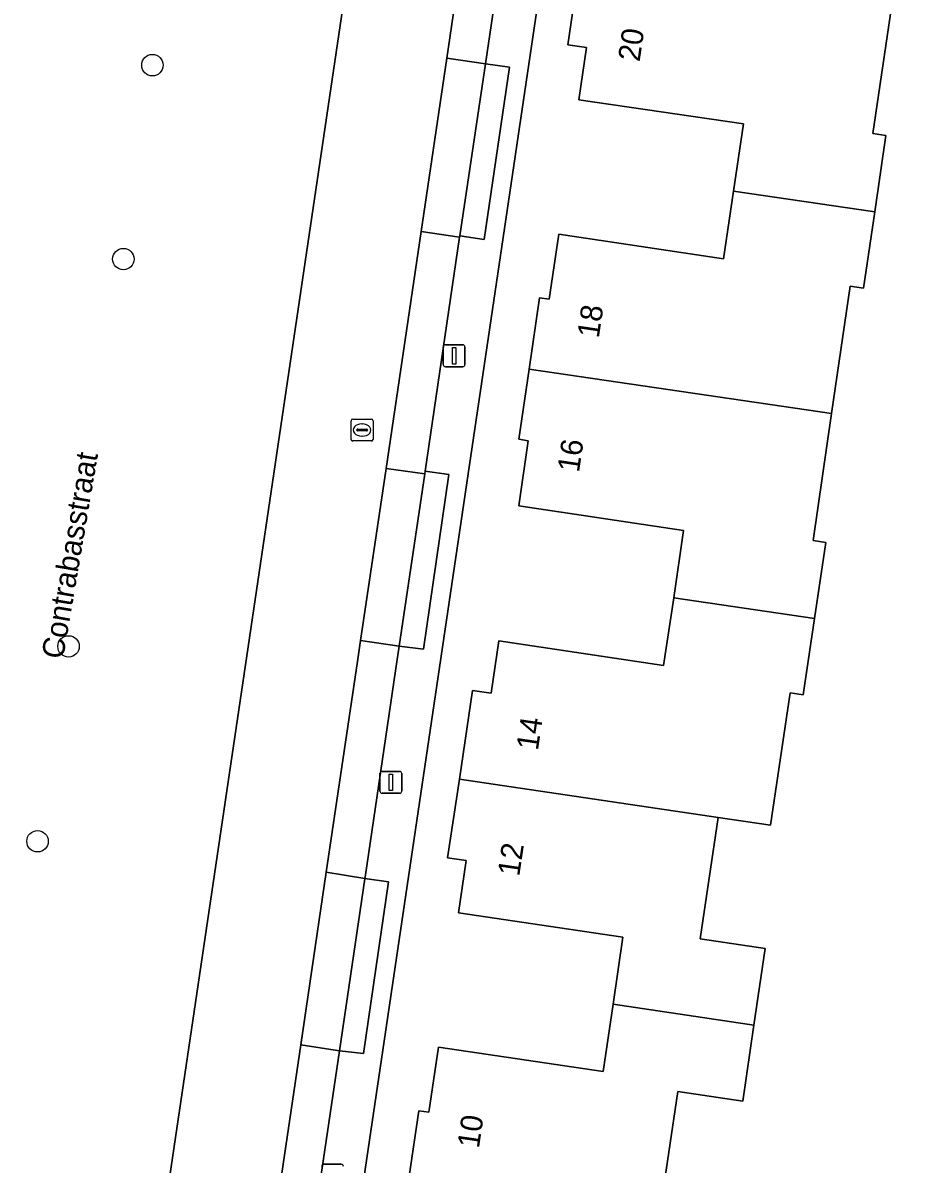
# Model space of a CAD drawing. Extents: x 164148 to 165261, y 382513 to 383432.
# Drawn here: x 164468.1 to 164508.4, y 382915.4 to 382967.4 of the extents above; entities that cross this region are included whole.
import ezdxf

# ---------------------------------------------------------------- set-up
doc = ezdxf.new("R2010")
doc.units = 0
for name, color, linetype in [('IMGEO_Boom', 7, 'Continuous'), ('IMGEO_Erf', 7, 'Continuous'), ('IMGEO_Groenvoorziening', 7, 'Continuous'), ('IMGEO_Lichtmast', 7, 'Continuous'), ('IMGEO_Openbare_ruimte_label', 7, 'Continuous'), ('IMGEO_Pand', 7, 'Continuous'), ('IMGEO_Pand_nummerreeks', 7, 'Continuous'), ('IMGEO_Parkeervlak_open', 7, 'Continuous'), ('IMGEO_Rijbaan_lokaal_open', 7, 'Continuous'), ('IMGEO_Rioolput', 7, 'Continuous'), ('IMGEO_Voetpad_open', 7, 'Continuous')]:
    doc.layers.add(name, color=color, linetype=linetype)

msp = doc.modelspace()

# ---------------------------------------------------------------- linework, layer by layer
at = {"layer": 'IMGEO_Boom'}
for centre in [(164474.021, 382965.517), (164472.696, 382956.67), (164470.195, 382939.002), (164468.782, 382930.113)]:
    msp.add_circle(centre, 0.489, dxfattribs=at)
at = {"layer": 'IMGEO_Erf'}
msp.add_lwpolyline([(164536.67, 382930.425), (164544.133, 382980.726), (164542.913, 382982.243), (164519.298, 382985.737), (164495.986, 382989.176), (164494.523, 382988.072), (164478.67, 382881.048), (164478.137, 382876.668), (164527.73, 382869.322)], close=True, dxfattribs=at)
for points in [[(164485.737, 382914.833), (164486.177, 382917.822), (164486.631, 382917.756), (164487.065, 382920.724), (164494.577, 382919.612), (164495.029, 382922.675), (164495.482, 382925.737), (164487.978, 382926.843), (164488.333, 382929.233), (164487.478, 382929.36), (164488.019, 382932.954), (164488.626, 382936.992), (164489.466, 382936.867), (164489.82, 382939.256), (164497.336, 382938.134), (164497.794, 382941.224), (164498.249, 382944.295), (164490.733, 382945.418), (164491.163, 382948.387), (164490.727, 382948.45), (164491.198, 382951.65), (164491.677, 382954.904), (164492.116, 382954.838), (164492.553, 382957.806), (164500.066, 382956.684), (164500.524, 382959.772), (164500.979, 382962.835), (164493.462, 382963.942), (164493.813, 382966.327), (164492.965, 382966.452), (164493.531, 382970.275)], [(164507.734, 382968.167), (164506.878, 382962.404), (164507.474, 382962.308), (164506.962, 382958.826), (164506.45, 382955.343), (164505.846, 382955.431), (164504.998, 382949.631), (164504.149, 382943.831), (164504.734, 382943.745), (164504.217, 382940.268), (164503.699, 382936.791), (164503.106, 382936.88), (164502.207, 382930.842), (164499.829, 382931.196), (164499.005, 382925.662), (164501.969, 382925.229), (164501.455, 382921.725), (164500.947, 382918.264), (164497.979, 382918.699), (164497.165, 382913.157)]]:
    msp.add_lwpolyline(points, dxfattribs=at)
at = {"layer": 'IMGEO_Groenvoorziening'}
msp.add_lwpolyline([(164472.108, 382896.577), (164486.03, 382990.645)], dxfattribs=at)
at = {"layer": 'IMGEO_Lichtmast'}
for p, q in [((164487.285, 382951.86), (164487.285, 382952.66)), ((164487.285, 382952.66), (164487.285, 382951.86)), ((164487.385, 382952.76), (164488.175, 382952.76)), ((164488.175, 382952.76), (164487.385, 382952.76)), ((164488.275, 382952.66), (164488.275, 382951.86)), ((164488.275, 382951.86), (164488.275, 382952.66)), ((164488.175, 382951.76), (164487.385, 382951.76)), ((164487.385, 382951.76), (164488.175, 382951.76)), ((164484.399, 382932.402), (164484.399, 382933.202)), ((164484.399, 382933.202), (164484.399, 382932.402)), ((164484.499, 382933.302), (164485.289, 382933.302)), ((164485.289, 382933.302), (164484.499, 382933.302)), ((164485.389, 382933.202), (164485.389, 382932.402)), ((164485.389, 382932.402), (164485.389, 382933.202)), ((164485.289, 382932.302), (164484.499, 382932.302)), ((164484.499, 382932.302), (164485.289, 382932.302)), ((164481.843, 382915.384), (164482.633, 382915.384)), ((164482.633, 382915.384), (164481.843, 382915.384))]:
    msp.add_line(p, q, dxfattribs=at)
for points in [[(164487.705, 382952.635), (164487.855, 382952.635), (164487.855, 382951.885), (164487.705, 382951.885), (164487.705, 382952.635)], [(164484.819, 382933.177), (164484.969, 382933.177), (164484.969, 382932.427), (164484.819, 382932.427), (164484.819, 382933.177)]]:
    msp.add_lwpolyline(points, dxfattribs=at)
for centre, start, end in [((164487.385, 382952.66), 90, 180), ((164487.385, 382952.66), 90, 180), ((164488.175, 382952.66), 0, 90), ((164488.175, 382952.66), 360, 90), ((164487.385, 382951.86), 180, 270), ((164487.385, 382951.86), 180, 270), ((164488.175, 382951.86), 270, 0), ((164488.175, 382951.86), 270, 0), ((164484.499, 382933.202), 90, 180), ((164484.499, 382933.202), 90, 180), ((164485.289, 382933.202), 0, 90), ((164485.289, 382933.202), 360, 90), ((164484.499, 382932.402), 180, 270), ((164484.499, 382932.402), 180, 270), ((164485.289, 382932.402), 270, 0), ((164485.289, 382932.402), 270, 0), ((164481.843, 382915.284), 90, 180), ((164481.843, 382915.284), 90, 180), ((164482.633, 382915.284), 0, 90), ((164482.633, 382915.284), 360, 90)]:
    msp.add_arc(centre, 0.1, start, end, dxfattribs=at)
at = {"layer": 'IMGEO_Pand'}
for points in [[(164507.734, 382968.167), (164493.531, 382970.275), (164492.965, 382966.452), (164493.813, 382966.327), (164493.462, 382963.942), (164500.979, 382962.835), (164500.524, 382959.772), (164506.962, 382958.826), (164507.474, 382962.308), (164506.878, 382962.404)], [(164505.846, 382955.431), (164506.45, 382955.343), (164506.962, 382958.826), (164500.524, 382959.772), (164500.066, 382956.684), (164492.553, 382957.806), (164492.116, 382954.838), (164491.677, 382954.904), (164491.198, 382951.65), (164504.998, 382949.631)], [(164504.998, 382949.631), (164491.198, 382951.65), (164490.727, 382948.45), (164491.163, 382948.387), (164490.733, 382945.418), (164498.249, 382944.295), (164497.794, 382941.224), (164504.217, 382940.268), (164504.734, 382943.745), (164504.149, 382943.831)], [(164503.106, 382936.88), (164503.699, 382936.791), (164504.217, 382940.268), (164497.794, 382941.224), (164497.336, 382938.134), (164489.82, 382939.256), (164489.466, 382936.867), (164488.626, 382936.992), (164488.019, 382932.954), (164499.829, 382931.196), (164502.207, 382930.842)], [(164499.829, 382931.196), (164488.019, 382932.954), (164487.478, 382929.36), (164488.333, 382929.233), (164487.978, 382926.843), (164495.482, 382925.737), (164495.029, 382922.675), (164501.455, 382921.725), (164501.969, 382925.229), (164499.005, 382925.662)], [(164497.979, 382918.699), (164500.947, 382918.264), (164501.455, 382921.725), (164495.029, 382922.675), (164494.577, 382919.612), (164487.065, 382920.724), (164486.631, 382917.756), (164486.177, 382917.822), (164485.737, 382914.833), (164497.165, 382913.157)]]:
    msp.add_lwpolyline(points, close=True, dxfattribs=at)
at = {"layer": 'IMGEO_Parkeervlak_open'}
for points in [[(164490.746, 382975.998), (164488.991, 382976.277), (164487.446, 382965.833), (164489.205, 382965.585)], [(164488.033, 382957.664), (164486.275, 382957.923), (164484.677, 382947.121), (164486.438, 382946.88), (164486.455, 382946.998)], [(164485.273, 382939.013), (164483.514, 382939.266), (164483.373, 382938.31), (164481.951, 382928.698), (164483.71, 382928.42), (164483.718, 382928.469), (164485.123, 382937.996)], [(164482.551, 382920.561), (164480.788, 382920.832), (164479.16, 382909.83), (164480.931, 382909.577)]]:
    msp.add_lwpolyline(points, close=True, dxfattribs=at)
at = {"layer": 'IMGEO_Rijbaan_lokaal_open'}
for points in [[(164486.178, 382991.604), (164486.03, 382990.645), (164472.108, 382896.577)], [(164476.532, 382892.042), (164476.696, 382893.15), (164476.868, 382894.336), (164477.996, 382901.958), (164479.16, 382909.83), (164480.788, 382920.832), (164481.951, 382928.698), (164483.373, 382938.31), (164483.514, 382939.266), (164484.677, 382947.121), (164486.275, 382957.923), (164487.446, 382965.833), (164488.991, 382976.277)]]:
    msp.add_lwpolyline(points, dxfattribs=at)
at = {"layer": 'IMGEO_Rioolput'}
for p, q in [((164483.083, 382948.447), (164483.083, 382949.299)), ((164483.158, 382949.373), (164484.01, 382949.373)), ((164483.571, 382949.153), (164483.596, 382949.153)), ((164484.084, 382949.299), (164484.084, 382948.447)), ((164483.342, 382948.867), (164483.342, 382948.879)), ((164483.78, 382948.83), (164483.382, 382948.83)), ((164483.385, 382948.916), (164483.783, 382948.916)), ((164483.594, 382948.593), (164483.569, 382948.593)), ((164483.826, 382948.879), (164483.826, 382948.867)), ((164484.01, 382948.373), (164483.158, 382948.373))]:
    msp.add_line(p, q, dxfattribs=at)
for points in [[(164483.083, 382948.447), (164483.083, 382949.299)], [(164483.158, 382949.373), (164484.01, 382949.373)], [(164484.084, 382949.299), (164484.084, 382948.447)], [(164484.01, 382948.373), (164483.158, 382948.373)]]:
    msp.add_lwpolyline(points, dxfattribs=at)
for centre, radius, start, end in [((164483.16, 382949.297), 0.0765, 91.552, 178.448), ((164483.16, 382949.297), 0.0765, 91.552, 178.448), ((164484.008, 382949.297), 0.0765, 1.552, 88.448), ((164484.008, 382949.297), 0.0765, 1.552, 88.448), ((164483.16, 382948.449), 0.0765, 181.552, 268.448), ((164483.16, 382948.449), 0.0765, 181.552, 268.448), ((164483.382, 382948.876), 0.0403, 85.8775, 175.7526), ((164483.379, 382948.866), 0.0366, 178.938, 274.7102), ((164483.783, 382948.873), 0.043, 264.8664, 352.4533), ((164483.787, 382948.878), 0.0386, 1.7309, 96.639), ((164484.008, 382948.449), 0.0765, 271.552, 358.448), ((164484.008, 382948.449), 0.0765, 271.552, 358.448)]:
    msp.add_arc(centre, radius, start, end, dxfattribs=at)
for centre, major_axis, ratio, start_param, end_param in [((164483.57, 382948.873), (-0.387, 0.002), 0.722429, 4.712389, 7.853982), ((164483.595, 382948.873), (-0.39, 0.002), 0.717154, 1.570796, 4.712389)]:
    msp.add_ellipse(centre, major_axis=major_axis, ratio=ratio, start_param=start_param, end_param=end_param, dxfattribs=at)
at = {"layer": 'IMGEO_Voetpad_open'}
for points in [[(164465.481, 382864.11), (164466.481, 382870.957), (164467.374, 382877.067), (164467.712, 382879.403), (164471.849, 382882.015), (164478.67, 382881.048), (164494.523, 382988.072)], [(164490.746, 382975.998), (164489.205, 382965.585), (164490.303, 382965.43), (164489.157, 382957.572), (164488.043, 382957.727), (164488.033, 382957.664), (164486.455, 382946.998), (164487.539, 382946.837), (164486.391, 382938.884), (164485.273, 382939.013), (164485.123, 382937.996), (164483.718, 382928.469), (164483.71, 382928.42), (164484.794, 382928.268), (164483.654, 382920.435), (164482.551, 382920.561), (164480.931, 382909.577), (164480.928, 382909.558), (164482.007, 382909.387), (164480.864, 382901.519), (164479.769, 382901.698), (164479.764, 382901.668), (164479.476, 382899.714), (164479.045, 382896.841)]]:
    msp.add_lwpolyline(points, dxfattribs=at)
for points in [[(164489.205, 382965.585), (164487.446, 382965.833), (164486.275, 382957.923), (164488.033, 382957.664), (164488.043, 382957.727)], [(164489.205, 382965.585), (164488.043, 382957.727), (164489.157, 382957.572), (164490.303, 382965.43)], [(164486.438, 382946.88), (164484.677, 382947.121), (164483.514, 382939.266), (164485.273, 382939.013)], [(164486.455, 382946.998), (164486.438, 382946.88), (164485.273, 382939.013), (164486.391, 382938.884), (164487.539, 382946.837)], [(164483.71, 382928.42), (164481.951, 382928.698), (164480.788, 382920.832), (164482.551, 382920.561), (164483.707, 382928.397)], [(164483.71, 382928.42), (164483.707, 382928.397), (164482.551, 382920.561), (164483.654, 382920.435), (164484.794, 382928.268)]]:
    msp.add_lwpolyline(points, close=True, dxfattribs=at)

# ---------------------------------------------------------------- texts
at = {"layer": 'IMGEO_Openbare_ruimte_label'}
msp.add_text('Contrabasstraat', height=1, rotation=80.3305, dxfattribs=at).set_placement((164469.942, 382938.386))
at = {"layer": 'IMGEO_Pand_nummerreeks'}
for s, rotation, p in [('20', 81.6293, (164496.239, 382965.645)), ('18', 81.6236, (164494.377, 382953.035)), ('16', 81.7611, (164493.475, 382946.909)), ('14', 81.572, (164491.601, 382934.225)), ('12', 81.5491, (164490.749, 382928.485)), ('10', 81.6809, (164488.912, 382916.077))]:
    msp.add_text(s, height=1, rotation=rotation, dxfattribs=at).set_placement(p)

doc.saveas('drawing.dxf')
